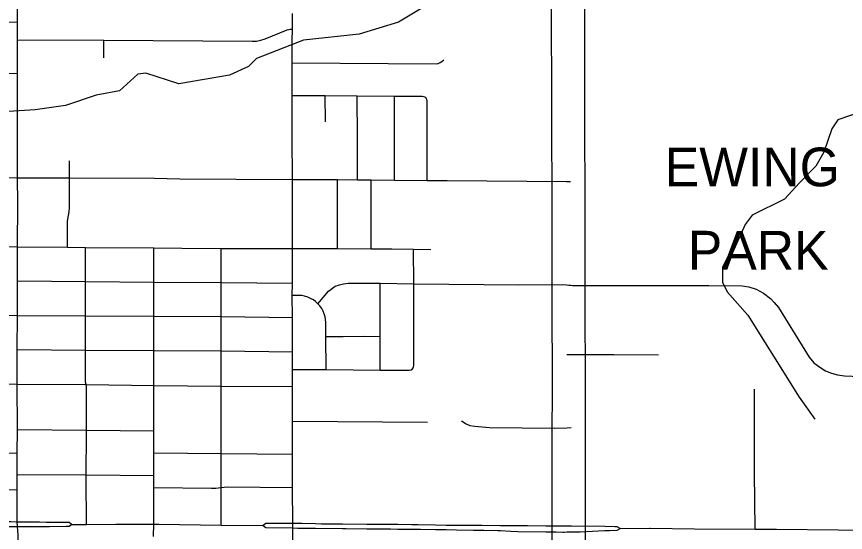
# Model space of a CAD drawing. Extents: x -1403959 to 81668, y -1400582 to 11018.
# Drawn here: x 7208.5 to 7353.8, y 7834.6 to 7924.9 of the extents above; entities that cross this region are included whole.
import ezdxf

# ---------------------------------------------------------------- set-up
doc = ezdxf.new("R2010")
doc.units = 0
for name, color, linetype in [('tdCiSectNmbr', 7, 'Continuous'), ('tdCiSectTwpRng', 7, 'Continuous'), ('tdCoDivCarto', 7, 'Continuous'), ('tdCoStrucSecCoName', 7, 'Continuous'), ('tdCoSurfBitum', 7, 'Continuous')]:
    doc.layers.add(name, color=color, linetype=linetype)

msp = doc.modelspace()

# ---------------------------------------------------------------- linework, layer by layer
at = {"layer": 'tdCiSectNmbr'}
for points in [[(7256.88, 7842.4), (7256.89, 7848.28), (7256.89, 7854.06), (7256.89, 7857.38), (7256.88, 7860.12), (7256.85, 7863.09), (7256.85, 7866.17), (7256.87, 7872.21), (7256.82, 7876.06), (7256.85, 7878.21), (7256.86, 7884.28), (7256.85, 7896.36), (7256.84, 7903.84), (7256.84, 7911.08), (7256.83, 7916.76), (7256.83, 7920.62), (7256.85, 7922.66), (7256.85, 7925.45)], [(7256.94, 7835.71), (7256.93, 7836.12), (7256.88, 7842.4)], [(7208.65, 7836.37), (7207.53, 7836.39), (7204.69, 7836.41)], [(7207.16, 7835.62), (7207.53, 7835.62), (7208.67, 7835.61)], [(7212.51, 7836.33), (7210.01, 7836.35), (7208.65, 7836.37)], [(7208.67, 7835.61), (7208.67, 7835.61)], [(7208.67, 7835.61), (7209.81, 7835.59), (7212.59, 7835.6)], [(7213.71, 7836.32), (7212.51, 7836.33)], [(7212.59, 7835.6), (7214.28, 7835.61), (7217.26, 7835.67), (7217.74, 7835.67), (7218.17, 7835.96)], [(7218.16, 7835.96), (7217.74, 7836.27), (7213.71, 7836.32)], [(7218.17, 7835.96), (7218.16, 7835.96)], [(7218.17, 7835.96), (7218.93, 7835.96)], [(7218.93, 7835.96), (7218.96, 7835.96)], [(7218.96, 7835.96), (7220.78, 7835.97), (7225.92, 7836.01), (7232.56, 7836), (7233.42, 7836), (7244.36, 7835.85), (7251.75, 7835.76)], [(7256.94, 7836.12), (7256.93, 7836.12), (7252.19, 7836.11), (7251.75, 7835.76)], [(7251.75, 7835.76), (7252.19, 7835.45), (7256.93, 7835.35)], [(7256.93, 7830.85), (7256.94, 7835.35), (7256.94, 7835.71)], [(7257.84, 7836.12), (7256.94, 7836.12)], [(7260.92, 7836.05), (7258.49, 7836.11), (7257.84, 7836.12)], [(7265.66, 7836), (7264.82, 7836), (7261.97, 7836.02), (7260.92, 7836.05)], [(7269.87, 7835.97), (7265.66, 7836)], [(7271.05, 7835.96), (7269.87, 7835.97)], [(7274.05, 7835.93), (7271.82, 7835.96), (7271.05, 7835.96)], [(7275.32, 7835.92), (7274.05, 7835.93)], [(7278.92, 7835.88), (7277.78, 7835.89), (7275.32, 7835.92)], [(7281.93, 7835.83), (7278.92, 7835.88)], [(7283.79, 7835.8), (7281.93, 7835.83)], [(7288.6, 7835.76), (7283.89, 7835.8), (7283.79, 7835.8)], [(7293.34, 7835.73), (7290.02, 7835.75), (7288.6, 7835.76)], [(7296.35, 7835.71), (7294.5, 7835.72), (7293.34, 7835.73)], [(7301.25, 7835.67), (7298.07, 7835.69), (7296.35, 7835.71)], [(7303.1, 7835.66), (7301.25, 7835.67)], [(7304.45, 7835.65), (7303.77, 7835.66), (7303.1, 7835.66)], [(7305.36, 7835.64), (7304.93, 7835.65), (7304.45, 7835.65)], [(7311.59, 7835.57), (7305.77, 7835.64), (7305.36, 7835.64)], [(7314.28, 7835.27), (7313.76, 7835.54), (7313.34, 7835.55), (7311.59, 7835.57)], [(7256.93, 7835.35), (7256.94, 7835.35), (7257.82, 7835.33)], [(7257.82, 7835.33), (7258.45, 7835.32), (7260.9, 7835.3)], [(7260.9, 7835.3), (7265.65, 7835.26)], [(7265.65, 7835.26), (7266.26, 7835.25), (7269.87, 7835.21)], [(7269.87, 7835.21), (7270.59, 7835.21), (7271.05, 7835.2)], [(7271.05, 7835.2), (7274.04, 7835.17)], [(7274.04, 7835.17), (7275.31, 7835.16)], [(7275.31, 7835.16), (7278.91, 7835.12)], [(7278.91, 7835.12), (7279.3, 7835.11), (7281.92, 7835.08)], [(7281.92, 7835.08), (7283.78, 7835.05)], [(7283.78, 7835.05), (7285.62, 7835.02)], [(7285.62, 7835.02), (7288.6, 7834.98)], [(7288.6, 7834.98), (7290.4, 7834.96), (7292.84, 7834.91), (7293.31, 7834.88)], [(7293.31, 7834.88), (7295.11, 7834.77), (7296.34, 7834.75)], [(7296.34, 7834.75), (7301.24, 7834.67)], [(7301.24, 7834.67), (7303.09, 7834.64)], [(7303.09, 7834.64), (7304.22, 7834.63), (7304.46, 7834.63)], [(7304.46, 7834.63), (7304.93, 7834.64), (7305.37, 7834.64)], [(7305.37, 7834.64), (7305.77, 7834.65), (7307.29, 7834.67), (7311.61, 7834.87)], [(7311.61, 7834.87), (7312.41, 7834.91), (7313.76, 7834.94), (7314.28, 7835.27)], [(7314.28, 7835.27), (7319.44, 7835.28), (7319.55, 7835.28)], [(7319.55, 7835.28), (7327.31, 7835.19)], [(7327.31, 7835.19), (7337.97, 7835.13), (7341.7, 7835.11), (7363.27, 7834.9), (7367.47, 7834.86), (7383.55, 7834.64), (7396.25, 7834.5)]]:
    msp.add_lwpolyline(points, dxfattribs=at)
at = {"layer": 'tdCiSectTwpRng'}
for points in [[(7208.69, 7884.59), (7208.72, 7892.22), (7208.69, 7896.68), (7208.68, 7914.93), (7208.68, 7920.84), (7208.68, 7923.9), (7208.7, 7933.14)], [(7184.57, 7924.34), (7184.65, 7924.22), (7184.8, 7924.11), (7184.98, 7924.07), (7185.29, 7924.01), (7194.61, 7923.97), (7208.68, 7923.9)], [(7208.68, 7920.84), (7223.82, 7920.78), (7249.79, 7920.57), (7250.54, 7920.59), (7251.31, 7920.74), (7252.09, 7921.01), (7255.94, 7922.54), (7256.2, 7922.62), (7256.47, 7922.66), (7256.85, 7922.66)], [(7223.83, 7917.67), (7223.82, 7920.78)], [(7256.83, 7916.76), (7282.02, 7916.61), (7282.41, 7916.67), (7282.76, 7916.82), (7283.05, 7917), (7283.41, 7917.31)], [(7179.69, 7915.3), (7179.75, 7915.22), (7179.92, 7915.12), (7180.23, 7915.07), (7184.41, 7915.06), (7186.86, 7915.06), (7194.61, 7914.97), (7208.68, 7914.93)], [(7256.84, 7911.08), (7262.57, 7911.04), (7268.22, 7910.99), (7274.75, 7910.96), (7279.57, 7910.96), (7279.85, 7910.91), (7280.06, 7910.85), (7280.22, 7910.71), (7280.31, 7910.57)], [(7262.63, 7906.46), (7262.57, 7911.04)], [(7268.26, 7896.33), (7268.24, 7903.62), (7268.22, 7910.99)], [(7274.76, 7896.23), (7274.74, 7903.61), (7274.75, 7910.96)], [(7280.44, 7896.21), (7280.45, 7903.62), (7280.44, 7910.11), (7280.43, 7910.32), (7280.33, 7910.54), (7280.32, 7910.56)], [(7217.43, 7884.49), (7217.43, 7888.26), (7217.44, 7889.02), (7217.48, 7889.42), (7217.76, 7890.67), (7217.79, 7891.37), (7217.79, 7896.63), (7217.8, 7899.64)], [(7160.15, 7897.06), (7160.23, 7897.06), (7166.35, 7897.06), (7172.29, 7897), (7183.24, 7896.91), (7192.06, 7896.83), (7196.68, 7896.79), (7208.69, 7896.68)], [(7208.69, 7896.68), (7217.79, 7896.63), (7232.67, 7896.57)], [(7232.67, 7896.57), (7237.1, 7896.5), (7256.85, 7896.36), (7264.76, 7896.34), (7268.26, 7896.33), (7270.64, 7896.28), (7274.76, 7896.23), (7280.44, 7896.21), (7283.98, 7896.2)], [(7264.76, 7884.25), (7264.76, 7896.34)], [(7270.68, 7884.21), (7270.64, 7896.28)], [(7283.98, 7896.2), (7304.86, 7896.01), (7305.6, 7896)], [(7201.75, 7884.69), (7202.62, 7884.69), (7208.69, 7884.59)], [(7208.67, 7835.61), (7208.65, 7836.37), (7208.64, 7842.03), (7208.6, 7844.73), (7208.64, 7848.46), (7208.66, 7852.59), (7208.64, 7860.53), (7208.64, 7866.58), (7208.67, 7872.57), (7208.67, 7878.59), (7208.69, 7884.59)], [(7208.69, 7884.59), (7217.43, 7884.49), (7220.59, 7884.45), (7232.59, 7884.39), (7237.5, 7884.35), (7244.4, 7884.29), (7256.86, 7884.28)], [(7220.78, 7835.99), (7220.78, 7836.24), (7220.72, 7843.84), (7220.73, 7844.62), (7220.76, 7851.74), (7220.77, 7852.48), (7220.78, 7860.04), (7220.7, 7860.45), (7220.6, 7860.89), (7220.62, 7865.56), (7220.62, 7866.48), (7220.58, 7871.88), (7220.58, 7872.48), (7220.6, 7876.51), (7220.6, 7878.52), (7220.59, 7884.45)], [(7232.53, 7833.83), (7232.56, 7836), (7232.57, 7842.4), (7232.55, 7844.52), (7232.58, 7848.51), (7232.58, 7852.36), (7232.57, 7860.31), (7232.57, 7866.39), (7232.57, 7872.4), (7232.57, 7878.4), (7232.59, 7884.39)], [(7244.36, 7835.85), (7244.4, 7842.41), (7244.37, 7848.39), (7244.37, 7860.2), (7244.37, 7866.33), (7244.37, 7872.36), (7244.36, 7878.35), (7244.4, 7884.29)], [(7256.86, 7884.28), (7264.76, 7884.25), (7270.68, 7884.21), (7274.28, 7884.2)], [(7274.28, 7884.2), (7278.07, 7884.17)], [(7278, 7863.41), (7278.06, 7863.51), (7278.13, 7863.85), (7278.11, 7878.11), (7278.07, 7884.17)], [(7278.07, 7884.17), (7281.1, 7884.13)], [(7208.67, 7878.59), (7220.6, 7878.52), (7232.57, 7878.4), (7244.36, 7878.35), (7256.85, 7878.21)], [(7261.33, 7874.59), (7263.19, 7876.78), (7263.56, 7877.12), (7263.92, 7877.37), (7264.37, 7877.68), (7265.12, 7877.94), (7265.79, 7878.1), (7266.63, 7878.22), (7267.89, 7878.19), (7272.24, 7878.18), (7278.11, 7878.11), (7296.55, 7877.93), (7304.18, 7877.95), (7304.88, 7877.89), (7305.31, 7877.86)], [(7272.24, 7863), (7272.21, 7868.88), (7272.24, 7878.18)], [(7305.31, 7877.86), (7305.32, 7877.86)], [(7305.32, 7877.86), (7305.64, 7877.83), (7305.95, 7877.8), (7310.73, 7877.78), (7313.2, 7877.78)], [(7313.2, 7877.78), (7329.82, 7877.81), (7335.68, 7877.72), (7336.83, 7877.57), (7338.09, 7877.16), (7339.39, 7876.48), (7340.62, 7875.52), (7341.29, 7874.82), (7342.01, 7873.95), (7346.62, 7866.48), (7347.41, 7865.22), (7348.24, 7864.28), (7349.26, 7863.49), (7350.29, 7862.88), (7351.32, 7862.43), (7352.37, 7862.13), (7353.6, 7861.99), (7354.94, 7861.92), (7363.15, 7861.85)], [(7262.77, 7863.09), (7262.72, 7868.85), (7262.7, 7871.24), (7262.66, 7871.88), (7262.59, 7872.33), (7262.43, 7872.83), (7262.22, 7873.3), (7261.99, 7873.78), (7261.64, 7874.25), (7261.33, 7874.59), (7260.93, 7874.99), (7260.55, 7875.26), (7260.13, 7875.48), (7259.57, 7875.73), (7258.96, 7875.94), (7258.49, 7876.05), (7257.75, 7876.07), (7256.82, 7876.06)], [(7172.31, 7872.92), (7186.57, 7872.81), (7189.36, 7872.78), (7196.59, 7872.73), (7202.64, 7872.68), (7208.67, 7872.57)], [(7208.67, 7872.57), (7220.58, 7872.48), (7220.6, 7872.48), (7232.57, 7872.4), (7244.37, 7872.36), (7256.87, 7872.21)], [(7262.72, 7868.85), (7265.73, 7868.88), (7269.38, 7868.91), (7272.21, 7868.88)], [(7208.64, 7866.58), (7220.62, 7866.48), (7220.62, 7866.48), (7232.57, 7866.39), (7244.37, 7866.33), (7256.85, 7866.17)], [(7304.92, 7865.72), (7305.32, 7865.72), (7305.66, 7865.72), (7313.17, 7865.73)], [(7313.17, 7865.73), (7320.98, 7865.64)], [(7256.85, 7863.09), (7262.77, 7863.09), (7272.24, 7863), (7277.33, 7862.95), (7277.65, 7863.03), (7277.9, 7863.23)], [(7277.9, 7863.23), (7278, 7863.41)], [(7160.29, 7860.83), (7160.35, 7860.83), (7166.33, 7860.85), (7172.36, 7860.81), (7188.26, 7860.71), (7191.08, 7860.67), (7196.57, 7860.63), (7202.64, 7860.56), (7208.64, 7860.53)], [(7208.64, 7860.53), (7220.6, 7860.45), (7220.7, 7860.45), (7220.76, 7860.45), (7232.57, 7860.31), (7244.37, 7860.2), (7256.88, 7860.12)], [(7337.97, 7835.13), (7337.83, 7845.01), (7337.82, 7859.67)], [(7256.89, 7854.06), (7280.5, 7853.89)], [(7286.51, 7854.08), (7287.29, 7853.59), (7287.93, 7853.3), (7288.84, 7853.18), (7291.41, 7852.91), (7302.86, 7852.83), (7304.95, 7852.9), (7305.69, 7852.93)], [(7208.66, 7852.59), (7220.77, 7852.48), (7232.58, 7852.36)], [(7160.33, 7848.82), (7170.95, 7848.72), (7172.39, 7848.71), (7180.08, 7848.66), (7189.42, 7848.59), (7194.44, 7848.55), (7196.54, 7848.55), (7202.61, 7848.5), (7208.64, 7848.46)], [(7232.58, 7848.51), (7244.37, 7848.39), (7256.89, 7848.28)], [(7208.6, 7844.73), (7220.73, 7844.62), (7220.79, 7844.62), (7232.55, 7844.52)], [(7194.22, 7842.15), (7202.61, 7842.08), (7208.64, 7842.03)], [(7232.57, 7842.4), (7242.7, 7842.29), (7243.41, 7842.3), (7244.4, 7842.41), (7244.9, 7842.49), (7245.54, 7842.54), (7256.88, 7842.4)], [(7208.96, 7827.5), (7208.78, 7834.16), (7208.67, 7835.61)]]:
    msp.add_lwpolyline(points, dxfattribs=at)
at = {"layer": 'tdCoDivCarto'}
for points in [[(7302.4, 7820.85), (7302.39, 7848.4), (7302.44, 7862.97), (7302.35, 7872.46), (7302.36, 7890.62), (7302.29, 7908.25), (7302.27, 7927.77), (7302.28, 7960.43), (7302.42, 8015.86), (7302.37, 8037.03), (7301.97, 8064.81), (7301.9, 8077.36), (7302.09, 8092.87), (7302.02, 8116.89), (7302.05, 8133.04), (7302.12, 8164.93), (7302.44, 8197.1), (7302.55, 8229.63), (7302.55, 8229.63), (7302.54, 8246.26)], [(7308.21, 7820.85), (7308.2, 7848.36), (7308.24, 7863.06), (7308.15, 7872.39), (7308.16, 7890.57), (7308.09, 7908.19), (7308.07, 7927.84), (7308.08, 7960.42), (7308.23, 8015.87), (7308.18, 8037.07), (7307.78, 8064.93), (7307.71, 8077.34), (7307.89, 8092.87), (7307.82, 8116.9), (7307.85, 8132.99), (7307.93, 8164.89), (7308.24, 8197.07), (7308.38, 8242.69), (7308.35, 8246.32)]]:
    msp.add_lwpolyline(points, dxfattribs=at)
at = {"layer": 'tdCoSurfBitum'}
for points in [[(7281.56, 7927.59), (7275.45, 7923.93), (7268.58, 7921.8), (7258.8, 7920.74), (7250.55, 7917.54), (7249.18, 7916.16), (7245.82, 7914.64), (7236.96, 7913.12), (7231.15, 7914.95), (7229.78, 7914.8), (7226.57, 7911.9), (7222.45, 7911.14), (7217.1, 7909.31), (7211.75, 7908.55), (7199.54, 7907.8)], [(7356.85, 7908.3), (7352.42, 7906.78), (7351.35, 7905.25), (7349.97, 7901.13), (7348.59, 7898.69), (7345.69, 7895.79), (7343.09, 7892.89), (7337.44, 7890.14), (7336.22, 7888.46), (7333.93, 7883.43), (7333.01, 7882.66), (7332.24, 7880.98), (7332.24, 7878.39), (7333.01, 7876.71), (7336.67, 7872.58), (7345.67, 7858.22), (7348.42, 7854.4)]]:
    msp.add_lwpolyline(points, dxfattribs=at)

# ---------------------------------------------------------------- texts
at = {"layer": 'tdCoStrucSecCoName'}
for s, p in [('EWING', (7322.1, 7895.17)), ('EWING', (7322.1, 7895.17)), ('PARK', (7326.14, 7880.6)), ('PARK', (7326.14, 7880.6))]:
    msp.add_text(s, height=6.771, rotation=359.9965, dxfattribs=at).set_placement(p)

doc.saveas('drawing.dxf')
